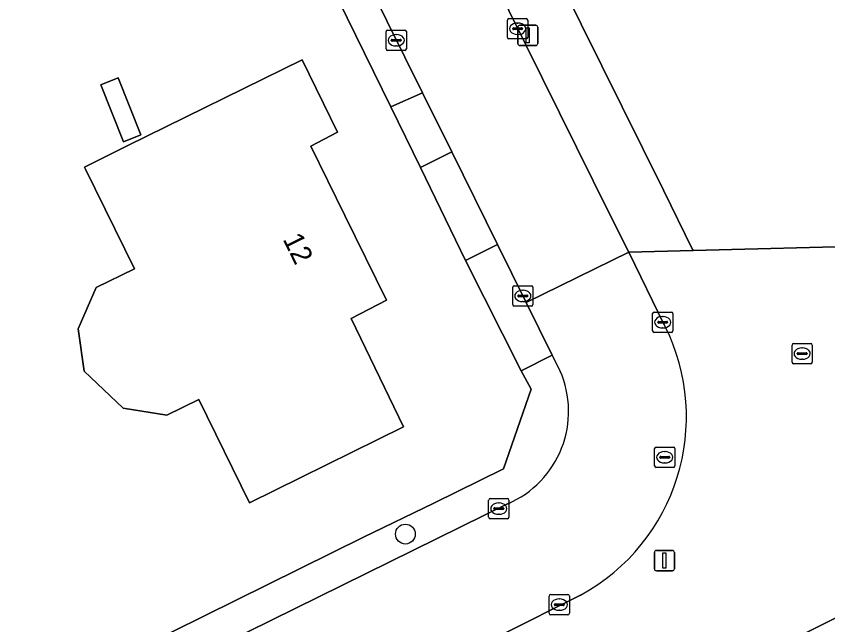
# Model space of a CAD drawing. Extents: x 157320 to 158835, y 386650 to 388491.
# Drawn here: x 158139.2 to 158179.28, y 386951.52 to 386981.58 of the extents above; entities that cross this region are included whole.
import ezdxf

# ---------------------------------------------------------------- set-up
doc = ezdxf.new("R2010")
doc.units = 0
for name, color, linetype in [('IMGEO_Boom', 7, 'Continuous'), ('IMGEO_Erf', 7, 'Continuous'), ('IMGEO_Groenvoorziening', 7, 'Continuous'), ('IMGEO_Hek', 7, 'Continuous'), ('IMGEO_Kolk', 7, 'Continuous'), ('IMGEO_Lichtmast', 7, 'Continuous'), ('IMGEO_Pand', 7, 'Continuous'), ('IMGEO_Pand_nummerreeks', 7, 'Continuous'), ('IMGEO_Parkeervlak_open', 7, 'Continuous'), ('IMGEO_Rijbaan_lokaal_gesloten', 7, 'Continuous'), ('IMGEO_Rioolput', 7, 'Continuous'), ('IMGEO_Voetpad_open', 7, 'Continuous')]:
    doc.layers.add(name, color=color, linetype=linetype)

msp = doc.modelspace()

# ---------------------------------------------------------------- linework, layer by layer
at = {"layer": 'IMGEO_Boom'}
msp.add_circle((158158.423, 386955.995), 0.489, dxfattribs=at)
at = {"layer": 'IMGEO_Erf'}
for points in [[(158184.426, 387007.92), (158178.863, 387005.743), (158164.455, 387000), (158161.952, 386999.002), (158161.654, 386998.81), (158161.378, 386998.589), (158161.127, 386998.34), (158160.903, 386998.065), (158160.709, 386997.769), (158160.547, 386997.455), (158160.419, 386997.125), (158160.326, 386996.783), (158160.269, 386996.434), (158160.249, 386996.08), (158160.266, 386995.727), (158160.32, 386995.377), (158160.372, 386995.178), (158160.41, 386995.035), (158160.564, 386994.64), (158166.088, 386983.262), (158171.163, 386972.978), (158172.603, 386970.061), (158172.633, 386970.001), (158181.572, 386970.234)], [(158115.722, 386935.829), (158131.799, 386943.741), (158132.201, 386943.939), (158135.813, 386945.745), (158139.045, 386947.279), (158156.355, 386955.836), (158159.825, 386957.53), (158163.272, 386959.212), (158164.626, 386963.163), (158164.136, 386964.069), (158161.398, 386969.517), (158159.16, 386974.101), (158157.696, 386977.099), (158153.389, 386985.92)], [(158188.501, 386956.252), (158166.14, 386945.101), (158164.393, 386948.592), (158160.082, 386946.44), (158152.178, 386942.347), (158146.922, 386939.758), (158146.385, 386939.493), (158142.697, 386937.675), (158141.432, 386937.052), (158141.27, 386937.38), (158136.5, 386935.036), (158136.662, 386934.702), (158105.187, 386919.192)]]:
    msp.add_lwpolyline(points, dxfattribs=at)
for points in [[(158153.321, 386979.426), (158155.075, 386975.843), (158153.743, 386975.163), (158155.428, 386971.741), (158157.494, 386967.546), (158155.737, 386966.651), (158158.334, 386961.287), (158150.728, 386957.544), (158148.22, 386962.641), (158146.64, 386961.863), (158144.484, 386962.212), (158142.55, 386964.051), (158142.264, 386966.144), (158143.152, 386968.173), (158145.04, 386969.102), (158142.621, 386974.018), (158142.568, 386974.126), (158144.683, 386975.169)], [(158143.38, 386978.197), (158144.23, 386978.534), (158145.346, 386975.717), (158144.495, 386975.38)]]:
    msp.add_lwpolyline(points, close=True, dxfattribs=at)
at = {"layer": 'IMGEO_Groenvoorziening'}
for points in [[(158157.688, 386993.689), (158168.543, 386971.758), (158169.454, 386969.918), (158172.633, 386970.001), (158172.603, 386970.061), (158171.163, 386972.978), (158166.088, 386983.262)], [(158166.063, 386964.052), (158165.665, 386964.841), (158164.136, 386964.069), (158164.626, 386963.163), (158163.272, 386959.212), (158159.825, 386957.53), (158156.355, 386955.836), (158139.045, 386947.279), (158135.813, 386945.745), (158136.568, 386944.239), (158163.49, 386957.499)]]:
    msp.add_lwpolyline(points, dxfattribs=at)
for points in [[(158154.869, 386986.68), (158153.389, 386985.92), (158157.696, 386977.099), (158159.268, 386977.788)], [(158160.708, 386974.875), (158159.16, 386974.101), (158161.398, 386969.517), (158162.973, 386970.296)]]:
    msp.add_lwpolyline(points, close=True, dxfattribs=at)
msp.add_arc((158161.515, 386962.056), 4.967, 293.4345, 23.6911, dxfattribs=at)
at = {"layer": 'IMGEO_Hek'}
for points in [[(158171.163, 386972.978), (158166.088, 386983.262)], [(158172.633, 386970.001), (158172.603, 386970.061), (158171.163, 386972.978)]]:
    msp.add_lwpolyline(points, dxfattribs=at)
at = {"layer": 'IMGEO_Kolk'}
for p, q in [((158163.462, 386980.534), (158163.462, 386981.386)), ((158163.537, 386981.46), (158164.389, 386981.46)), ((158163.95, 386981.24), (158163.975, 386981.24)), ((158164.463, 386981.386), (158164.463, 386980.534)), ((158157.467, 386979.965), (158157.467, 386980.817)), ((158157.542, 386980.891), (158158.394, 386980.891)), ((158158.468, 386980.817), (158158.468, 386979.965)), ((158163.721, 386980.954), (158163.721, 386980.966)), ((158164.159, 386980.917), (158163.761, 386980.917)), ((158163.764, 386981.003), (158164.162, 386981.003)), ((158163.973, 386980.68), (158163.948, 386980.68)), ((158164.205, 386980.966), (158164.205, 386980.954)), ((158157.726, 386980.385), (158157.726, 386980.397)), ((158158.164, 386980.348), (158157.766, 386980.348)), ((158157.769, 386980.434), (158158.167, 386980.434)), ((158157.955, 386980.671), (158157.98, 386980.671)), ((158158.21, 386980.397), (158158.21, 386980.385)), ((158164.389, 386980.46), (158163.537, 386980.46)), ((158158.394, 386979.891), (158157.542, 386979.891)), ((158157.978, 386980.111), (158157.953, 386980.111)), ((158163.796, 386968.26), (158164.648, 386968.26)), ((158163.721, 386967.334), (158163.721, 386968.186)), ((158164.209, 386968.04), (158164.234, 386968.04)), ((158164.722, 386968.186), (158164.722, 386967.334)), ((158163.98, 386967.754), (158163.98, 386967.766)), ((158164.418, 386967.717), (158164.02, 386967.717)), ((158164.023, 386967.803), (158164.421, 386967.803)), ((158164.232, 386967.48), (158164.207, 386967.48)), ((158164.464, 386967.766), (158164.464, 386967.754)), ((158164.648, 386967.26), (158163.796, 386967.26)), ((158170.632, 386966.036), (158170.632, 386966.888)), ((158170.707, 386966.962), (158171.559, 386966.962)), ((158171.12, 386966.742), (158171.145, 386966.742)), ((158171.633, 386966.888), (158171.633, 386966.036)), ((158170.891, 386966.456), (158170.891, 386966.468)), ((158171.329, 386966.419), (158170.931, 386966.419)), ((158170.934, 386966.505), (158171.332, 386966.505)), ((158171.375, 386966.468), (158171.375, 386966.456)), ((158171.559, 386965.962), (158170.707, 386965.962)), ((158171.143, 386966.182), (158171.118, 386966.182)), ((158177.517, 386964.485), (158177.517, 386965.337)), ((158177.592, 386965.411), (158178.444, 386965.411)), ((158178.005, 386965.191), (158178.03, 386965.191)), ((158178.518, 386965.337), (158178.518, 386964.485)), ((158177.776, 386964.905), (158177.776, 386964.917)), ((158178.214, 386964.868), (158177.816, 386964.868)), ((158177.819, 386964.954), (158178.217, 386964.954)), ((158178.26, 386964.917), (158178.26, 386964.905)), ((158178.444, 386964.411), (158177.592, 386964.411)), ((158178.028, 386964.631), (158178.003, 386964.631)), ((158162.534, 386956.827), (158162.534, 386957.679)), ((158162.609, 386957.753), (158163.461, 386957.753)), ((158163.022, 386957.533), (158163.047, 386957.533)), ((158163.535, 386957.679), (158163.535, 386956.827)), ((158162.793, 386957.247), (158162.793, 386957.259)), ((158163.231, 386957.21), (158162.833, 386957.21)), ((158162.836, 386957.296), (158163.234, 386957.296)), ((158163.277, 386957.259), (158163.277, 386957.247)), ((158163.461, 386956.753), (158162.609, 386956.753)), ((158163.045, 386956.973), (158163.02, 386956.973)), ((158165.523, 386952.084), (158165.523, 386952.936)), ((158165.598, 386953.01), (158166.45, 386953.01)), ((158166.011, 386952.79), (158166.036, 386952.79)), ((158166.524, 386952.936), (158166.524, 386952.084)), ((158165.782, 386952.504), (158165.782, 386952.516)), ((158166.22, 386952.467), (158165.822, 386952.467)), ((158165.825, 386952.553), (158166.223, 386952.553)), ((158166.034, 386952.23), (158166.009, 386952.23)), ((158166.266, 386952.516), (158166.266, 386952.504)), ((158166.45, 386952.01), (158165.598, 386952.01))]:
    msp.add_line(p, q, dxfattribs=at)
for points in [[(158163.462, 386980.534), (158163.462, 386981.386)], [(158163.537, 386981.46), (158164.389, 386981.46)], [(158164.463, 386981.386), (158164.463, 386980.534)], [(158157.467, 386979.965), (158157.467, 386980.817)], [(158157.542, 386980.891), (158158.394, 386980.891)], [(158158.468, 386980.817), (158158.468, 386979.965)], [(158164.389, 386980.46), (158163.537, 386980.46)], [(158158.394, 386979.891), (158157.542, 386979.891)], [(158163.796, 386968.26), (158164.648, 386968.26)], [(158163.721, 386967.334), (158163.721, 386968.186)], [(158164.722, 386968.186), (158164.722, 386967.334)], [(158164.648, 386967.26), (158163.796, 386967.26)], [(158170.632, 386966.036), (158170.632, 386966.888)], [(158170.707, 386966.962), (158171.559, 386966.962)], [(158171.633, 386966.888), (158171.633, 386966.036)], [(158171.559, 386965.962), (158170.707, 386965.962)], [(158177.517, 386964.485), (158177.517, 386965.337)], [(158177.592, 386965.411), (158178.444, 386965.411)], [(158178.518, 386965.337), (158178.518, 386964.485)], [(158178.444, 386964.411), (158177.592, 386964.411)], [(158162.534, 386956.827), (158162.534, 386957.679)], [(158162.609, 386957.753), (158163.461, 386957.753)], [(158163.535, 386957.679), (158163.535, 386956.827)], [(158163.461, 386956.753), (158162.609, 386956.753)], [(158165.523, 386952.084), (158165.523, 386952.936)], [(158165.598, 386953.01), (158166.45, 386953.01)], [(158166.524, 386952.936), (158166.524, 386952.084)], [(158166.45, 386952.01), (158165.598, 386952.01)]]:
    msp.add_lwpolyline(points, dxfattribs=at)
for centre, radius, start, end in [((158163.539, 386981.384), 0.0765, 91.552, 178.448), ((158163.539, 386981.384), 0.0765, 91.552, 178.448), ((158164.387, 386981.384), 0.0765, 1.552, 88.448), ((158164.387, 386981.384), 0.0765, 1.552, 88.448), ((158157.544, 386980.815), 0.0765, 91.552, 178.448), ((158157.544, 386980.815), 0.0765, 91.552, 178.448), ((158158.392, 386980.815), 0.0765, 1.552, 88.448), ((158158.392, 386980.815), 0.0765, 1.552, 88.448), ((158163.761, 386980.963), 0.0403, 85.8775, 175.7526), ((158163.758, 386980.953), 0.0366, 178.938, 274.7102), ((158164.162, 386980.96), 0.043, 264.8664, 352.4533), ((158164.166, 386980.965), 0.0386, 1.7309, 96.639), ((158157.766, 386980.394), 0.0403, 85.8775, 175.7526), ((158157.763, 386980.384), 0.0366, 178.938, 274.7102), ((158158.167, 386980.391), 0.043, 264.8664, 352.4533), ((158158.171, 386980.396), 0.0386, 1.7309, 96.639), ((158163.539, 386980.536), 0.0765, 181.552, 268.448), ((158163.539, 386980.536), 0.0765, 181.552, 268.448), ((158164.387, 386980.536), 0.0765, 271.552, 358.448), ((158164.387, 386980.536), 0.0765, 271.552, 358.448), ((158157.544, 386979.967), 0.0765, 181.552, 268.448), ((158157.544, 386979.967), 0.0765, 181.552, 268.448), ((158158.392, 386979.967), 0.0765, 271.552, 358.448), ((158158.392, 386979.967), 0.0765, 271.552, 358.448), ((158163.798, 386968.184), 0.0765, 91.552, 178.448), ((158163.798, 386968.184), 0.0765, 91.552, 178.448), ((158164.646, 386968.184), 0.0765, 1.552, 88.448), ((158164.646, 386968.184), 0.0765, 1.552, 88.448), ((158164.02, 386967.763), 0.0403, 85.8775, 175.7526), ((158164.017, 386967.753), 0.0366, 178.938, 274.7102), ((158164.421, 386967.76), 0.043, 264.8664, 352.4533), ((158164.425, 386967.765), 0.0386, 1.7309, 96.639), ((158163.798, 386967.336), 0.0765, 181.552, 268.448), ((158163.798, 386967.336), 0.0765, 181.552, 268.448), ((158164.646, 386967.336), 0.0765, 271.552, 358.448), ((158164.646, 386967.336), 0.0765, 271.552, 358.448), ((158170.709, 386966.886), 0.0765, 91.552, 178.448), ((158170.709, 386966.886), 0.0765, 91.552, 178.448), ((158171.557, 386966.886), 0.0765, 1.552, 88.448), ((158171.557, 386966.886), 0.0765, 1.552, 88.448), ((158170.931, 386966.465), 0.0403, 85.8775, 175.7526), ((158170.928, 386966.455), 0.0366, 178.938, 274.7102), ((158171.332, 386966.462), 0.043, 264.8664, 352.4533), ((158171.336, 386966.467), 0.0386, 1.7309, 96.639), ((158170.709, 386966.038), 0.0765, 181.552, 268.448), ((158170.709, 386966.038), 0.0765, 181.552, 268.448), ((158171.557, 386966.038), 0.0765, 271.552, 358.448), ((158171.557, 386966.038), 0.0765, 271.552, 358.448), ((158177.594, 386965.335), 0.0765, 91.552, 178.448), ((158177.594, 386965.335), 0.0765, 91.552, 178.448), ((158178.442, 386965.335), 0.0765, 1.552, 88.448), ((158178.442, 386965.335), 0.0765, 1.552, 88.448), ((158177.816, 386964.914), 0.0403, 85.8775, 175.7526), ((158177.813, 386964.904), 0.0366, 178.938, 274.7102), ((158178.217, 386964.911), 0.043, 264.8664, 352.4533), ((158178.221, 386964.916), 0.0386, 1.7309, 96.639), ((158177.594, 386964.487), 0.0765, 181.552, 268.448), ((158177.594, 386964.487), 0.0765, 181.552, 268.448), ((158178.442, 386964.487), 0.0765, 271.552, 358.448), ((158178.442, 386964.487), 0.0765, 271.552, 358.448), ((158162.611, 386957.677), 0.0765, 91.552, 178.448), ((158162.611, 386957.677), 0.0765, 91.552, 178.448), ((158163.459, 386957.677), 0.0765, 1.552, 88.448), ((158163.459, 386957.677), 0.0765, 1.552, 88.448), ((158162.833, 386957.256), 0.0403, 85.8775, 175.7526), ((158162.83, 386957.246), 0.0366, 178.938, 274.7102), ((158163.234, 386957.253), 0.043, 264.8664, 352.4533), ((158163.238, 386957.258), 0.0386, 1.7309, 96.639), ((158162.611, 386956.829), 0.0765, 181.552, 268.448), ((158162.611, 386956.829), 0.0765, 181.552, 268.448), ((158163.459, 386956.829), 0.0765, 271.552, 358.448), ((158163.459, 386956.829), 0.0765, 271.552, 358.448), ((158165.6, 386952.934), 0.0765, 91.552, 178.448), ((158165.6, 386952.934), 0.0765, 91.552, 178.448), ((158166.448, 386952.934), 0.0765, 1.552, 88.448), ((158166.448, 386952.934), 0.0765, 1.552, 88.448), ((158165.822, 386952.513), 0.0403, 85.8775, 175.7526), ((158165.819, 386952.503), 0.0366, 178.938, 274.7102), ((158166.223, 386952.51), 0.043, 264.8664, 352.4533), ((158166.227, 386952.515), 0.0386, 1.7309, 96.639), ((158165.6, 386952.086), 0.0765, 181.552, 268.448), ((158165.6, 386952.086), 0.0765, 181.552, 268.448), ((158166.448, 386952.086), 0.0765, 271.552, 358.448), ((158166.448, 386952.086), 0.0765, 271.552, 358.448)]:
    msp.add_arc(centre, radius, start, end, dxfattribs=at)
for centre, major_axis, ratio, start_param, end_param in [((158163.949, 386980.96), (-0.387, 0.002), 0.722429, 4.712389, 7.853982), ((158163.974, 386980.96), (-0.39, 0.002), 0.717154, 1.570796, 4.712389), ((158157.954, 386980.391), (-0.387, 0.002), 0.722429, 4.712389, 7.853982), ((158157.979, 386980.391), (-0.39, 0.002), 0.717154, 1.570796, 4.712389), ((158164.208, 386967.76), (-0.387, 0.002), 0.722429, 4.712389, 7.853982), ((158164.233, 386967.76), (-0.39, 0.002), 0.717154, 1.570796, 4.712389), ((158171.119, 386966.462), (-0.387, 0.002), 0.722429, 4.712389, 7.853982), ((158171.144, 386966.462), (-0.39, 0.002), 0.717154, 1.570796, 4.712389), ((158178.004, 386964.911), (-0.387, 0.002), 0.722429, 4.712389, 7.853982), ((158178.029, 386964.911), (-0.39, 0.002), 0.717154, 1.570796, 4.712389), ((158163.021, 386957.253), (-0.387, 0.002), 0.722429, 4.712389, 7.853982), ((158163.046, 386957.253), (-0.39, 0.002), 0.717154, 1.570796, 4.712389), ((158166.01, 386952.51), (-0.387, 0.002), 0.722429, 4.712389, 7.853982), ((158166.035, 386952.51), (-0.39, 0.002), 0.717154, 1.570796, 4.712389)]:
    msp.add_ellipse(centre, major_axis=major_axis, ratio=ratio, start_param=start_param, end_param=end_param, dxfattribs=at)
at = {"layer": 'IMGEO_Lichtmast'}
for p, q in [((158164.072, 386981.132), (158164.862, 386981.132)), ((158164.862, 386981.132), (158164.072, 386981.132)), ((158163.972, 386980.232), (158163.972, 386981.032)), ((158163.972, 386981.032), (158163.972, 386980.232)), ((158164.962, 386981.032), (158164.962, 386980.232)), ((158164.962, 386980.232), (158164.962, 386981.032)), ((158164.862, 386980.132), (158164.072, 386980.132)), ((158164.072, 386980.132), (158164.862, 386980.132)), ((158170.719, 386954.287), (158170.719, 386955.087)), ((158170.719, 386955.087), (158170.719, 386954.287)), ((158170.819, 386955.187), (158171.609, 386955.187)), ((158171.609, 386955.187), (158170.819, 386955.187)), ((158171.709, 386955.087), (158171.709, 386954.287)), ((158171.709, 386954.287), (158171.709, 386955.087)), ((158171.609, 386954.187), (158170.819, 386954.187)), ((158170.819, 386954.187), (158171.609, 386954.187))]:
    msp.add_line(p, q, dxfattribs=at)
for points in [[(158164.392, 386981.007), (158164.542, 386981.007), (158164.542, 386980.257), (158164.392, 386980.257), (158164.392, 386981.007)], [(158171.139, 386955.062), (158171.289, 386955.062), (158171.289, 386954.312), (158171.139, 386954.312), (158171.139, 386955.062)]]:
    msp.add_lwpolyline(points, dxfattribs=at)
for centre, start, end in [((158164.072, 386981.032), 90, 180), ((158164.072, 386981.032), 90, 180), ((158164.862, 386981.032), 0, 90), ((158164.862, 386981.032), 360, 90), ((158164.072, 386980.232), 180, 270), ((158164.072, 386980.232), 180, 270), ((158164.862, 386980.232), 270, 0), ((158164.862, 386980.232), 270, 0), ((158170.819, 386955.087), 90, 180), ((158170.819, 386955.087), 90, 180), ((158171.609, 386955.087), 0, 90), ((158171.609, 386955.087), 360, 90), ((158170.819, 386954.287), 180, 270), ((158170.819, 386954.287), 180, 270), ((158171.609, 386954.287), 270, 0), ((158171.609, 386954.287), 270, 0)]:
    msp.add_arc(centre, 0.1, start, end, dxfattribs=at)
at = {"layer": 'IMGEO_Pand'}
for points in [[(158155.428, 386971.741), (158153.743, 386975.163), (158155.075, 386975.843), (158153.321, 386979.426), (158144.683, 386975.169), (158142.568, 386974.126), (158142.621, 386974.018), (158145.04, 386969.102), (158143.152, 386968.173), (158142.264, 386966.144), (158142.55, 386964.051), (158144.484, 386962.212), (158146.64, 386961.863), (158148.22, 386962.641), (158150.728, 386957.544), (158158.334, 386961.287), (158155.737, 386966.651), (158157.494, 386967.546)], [(158143.38, 386978.197), (158144.495, 386975.38), (158145.346, 386975.717), (158144.23, 386978.534)]]:
    msp.add_lwpolyline(points, close=True, dxfattribs=at)
at = {"layer": 'IMGEO_Parkeervlak_open'}
msp.add_lwpolyline([(158167.078, 386952.986), (158163.172, 386951.023), (158164.393, 386948.592), (158166.14, 386945.101), (158188.501, 386956.252), (158181.572, 386970.234), (158172.633, 386970.001), (158169.454, 386969.918), (158171.226, 386966.306)], dxfattribs=at)
msp.add_arc((158162.274, 386961.788), 10.027, 298.6243, 26.7813, dxfattribs=at)
at = {"layer": 'IMGEO_Rijbaan_lokaal_gesloten'}
for points in [[(158117.764, 387061.714), (158121.061, 387055.057), (158123.554, 387050.025), (158125.905, 387045.279), (158128.087, 387040.873), (158135.604, 387025.647), (158138.057, 387020.691), (158144.844, 387006.936), (158145.986, 387004.623), (158147.728, 387001.115), (158148.28, 387000), (158153.505, 386989.437), (158154.869, 386986.68), (158159.268, 386977.788), (158160.708, 386974.875), (158162.973, 386970.296), (158164.386, 386967.433), (158169.454, 386969.918), (158168.543, 386971.758), (158157.688, 386993.689), (158150.323, 387008.595), (158145.782, 387017.803), (158143.102, 387023.21), (158136.706, 387036.184)], [(158171.226, 386966.306), (158169.454, 386969.918), (158164.386, 386967.433), (158165.665, 386964.841), (158166.063, 386964.052)], [(158163.49, 386957.499), (158136.568, 386944.239), (158132.955, 386942.475), (158132.518, 386942.259), (158115.801, 386933.983), (158107.683, 386929.955), (158103.553, 386927.909), (158093.978, 386923.166), (158094.131, 386922.913), (158092.554, 386922.126), (158091.342, 386921.521), (158091.159, 386921.783), (158084.484, 386918.398), (158087.116, 386913.533), (158088.912, 386914.406), (158094.716, 386917.227), (158094.507, 386917.478), (158095.897, 386918.16), (158097.312, 386918.855), (158100.366, 386920.365), (158100.401, 386919.961), (158135.377, 386937.287), (158136.478, 386937.833), (158140.15, 386939.652)], [(158140.15, 386939.652), (158140.483, 386939.817), (158146.217, 386942.657), (158150.871, 386944.963), (158151.837, 386945.438), (158157.798, 386948.394), (158163.172, 386951.023), (158167.078, 386952.986)]]:
    msp.add_lwpolyline(points, dxfattribs=at)
for centre, radius, start, end in [((158162.274, 386961.788), 10.027, 298.6243, 26.7813), ((158161.515, 386962.056), 4.967, 293.4345, 23.6911)]:
    msp.add_arc(centre, radius, start, end, dxfattribs=at)
at = {"layer": 'IMGEO_Rioolput'}
for p, q in [((158170.807, 386960.29), (158171.659, 386960.29)), ((158170.732, 386959.364), (158170.732, 386960.216)), ((158171.034, 386959.833), (158171.432, 386959.833)), ((158171.22, 386960.07), (158171.245, 386960.07)), ((158171.733, 386960.216), (158171.733, 386959.364)), ((158170.991, 386959.784), (158170.991, 386959.796)), ((158171.429, 386959.747), (158171.031, 386959.747)), ((158171.243, 386959.51), (158171.218, 386959.51)), ((158171.475, 386959.796), (158171.475, 386959.784)), ((158171.659, 386959.29), (158170.807, 386959.29))]:
    msp.add_line(p, q, dxfattribs=at)
for points in [[(158170.807, 386960.29), (158171.659, 386960.29)], [(158170.732, 386959.364), (158170.732, 386960.216)], [(158171.733, 386960.216), (158171.733, 386959.364)], [(158171.659, 386959.29), (158170.807, 386959.29)]]:
    msp.add_lwpolyline(points, dxfattribs=at)
for centre, radius, start, end in [((158170.809, 386960.214), 0.0765, 91.552, 178.448), ((158170.809, 386960.214), 0.0765, 91.552, 178.448), ((158171.657, 386960.214), 0.0765, 1.552, 88.448), ((158171.657, 386960.214), 0.0765, 1.552, 88.448), ((158171.031, 386959.793), 0.0403, 85.8775, 175.7526), ((158171.436, 386959.795), 0.0386, 1.7309, 96.639), ((158171.028, 386959.783), 0.0366, 178.938, 274.7102), ((158171.432, 386959.79), 0.043, 264.8664, 352.4533), ((158170.809, 386959.366), 0.0765, 181.552, 268.448), ((158170.809, 386959.366), 0.0765, 181.552, 268.448), ((158171.657, 386959.366), 0.0765, 271.552, 358.448), ((158171.657, 386959.366), 0.0765, 271.552, 358.448)]:
    msp.add_arc(centre, radius, start, end, dxfattribs=at)
for centre, major_axis, ratio, start_param, end_param in [((158171.219, 386959.79), (-0.387, 0.002), 0.722429, 4.712389, 7.853982), ((158171.244, 386959.79), (-0.39, 0.002), 0.717154, 1.570796, 4.712389)]:
    msp.add_ellipse(centre, major_axis=major_axis, ratio=ratio, start_param=start_param, end_param=end_param, dxfattribs=at)
at = {"layer": 'IMGEO_Voetpad_open'}
for points in [[(158159.268, 386977.788), (158157.696, 386977.099), (158159.16, 386974.101), (158160.708, 386974.875)], [(158164.386, 386967.433), (158162.973, 386970.296), (158161.398, 386969.517), (158164.136, 386964.069), (158165.665, 386964.841)]]:
    msp.add_lwpolyline(points, close=True, dxfattribs=at)

# ---------------------------------------------------------------- texts
at = {"layer": 'IMGEO_Pand_nummerreeks'}
msp.add_text('12', height=1, rotation=296.2183, dxfattribs=at).set_placement((158152.349, 386970.568))

doc.saveas('drawing.dxf')
